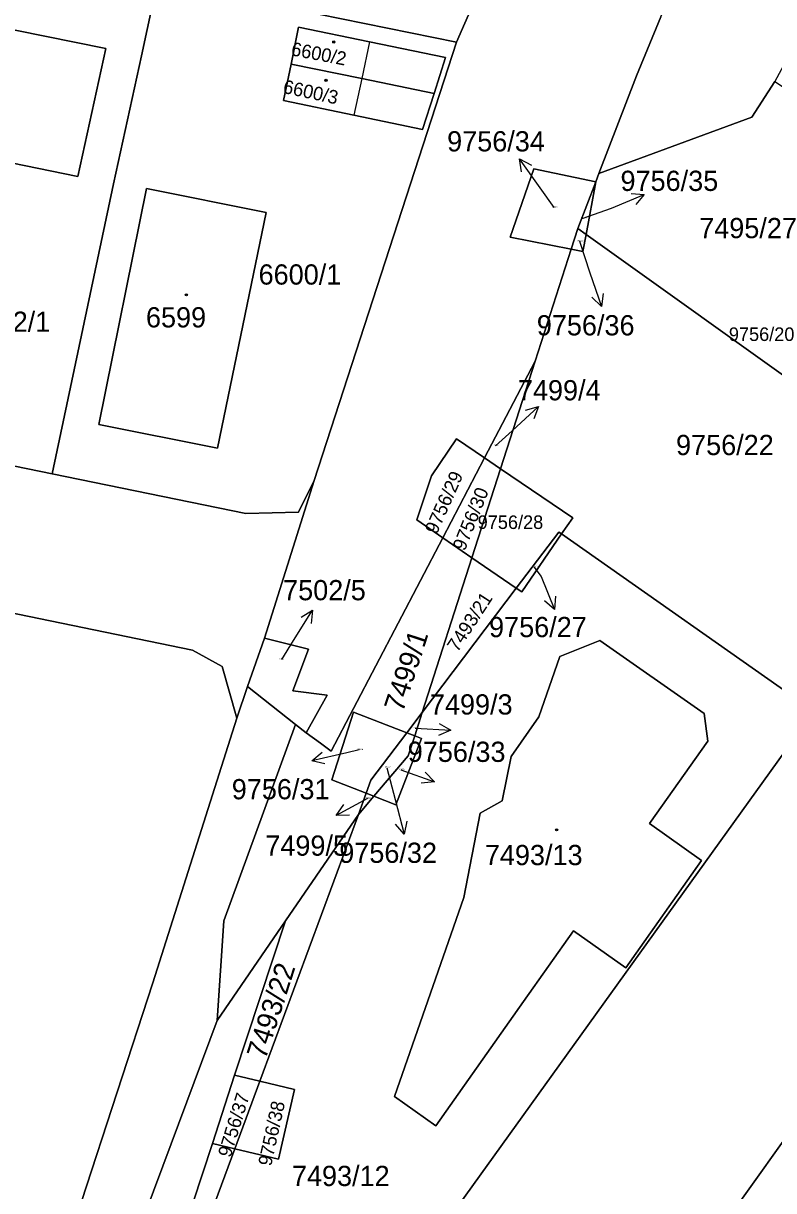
# Model space of a CAD drawing. Extents: x -596233 to -595156, y -1161235 to -1159375.
# Drawn here: x -595307.5 to -595244.4, y -1159595.1 to -1159497 of the extents above; entities that cross this region are included whole.
import ezdxf

# ---------------------------------------------------------------- set-up
doc = ezdxf.new("R2010")
doc.units = 0
for name, color, linetype in [('KN_CAR_KR', 7, 'Continuous'), ('KN_KULTURY', 7, 'Continuous'), ('KN_PARC_CIS_POM', 7, 'Continuous'), ('KN_PARC_CIS_POZ', 7, 'Continuous'), ('KN_PARC_CIS_STAV', 7, 'Continuous'), ('KN_PARC_PLOCHA', 7, 'Continuous'), ('PARC_C_SIPKA', 7, 'Continuous'), ('parcely_l', 7, 'Continuous')]:
    doc.layers.add(name, color=color, linetype=linetype)

msp = doc.modelspace()

# ---------------------------------------------------------------- linework, layer by layer
at = {"layer": 'KN_CAR_KR'}
for points in [[(-595278.38, -1159498.52), (-595279.04, -1159501.61)], [(-595279.04, -1159501.61), (-595279.7, -1159504.69)]]:
    msp.add_lwpolyline(points, dxfattribs=at)
at = {"layer": 'KN_KULTURY'}
for centre, radius in [((-595281.39, -1159498.53), 0.09), ((-595281.39, -1159498.53), 0.0398), ((-595282.04, -1159501.75), 0.09), ((-595282.04, -1159501.75), 0.0398), ((-595293.78, -1159519.78), 0.09), ((-595293.78, -1159519.78), 0.0398), ((-595262.65, -1159564.74), 0.09), ((-595262.65, -1159564.74), 0.0398)]:
    msp.add_circle(centre, radius, dxfattribs=at)
at = {"layer": 'KN_PARC_PLOCHA'}
for points in [[(-595187.84, -1159377.24), (-595188.43, -1159383.78), (-595226.26, -1159464.87), (-595230.83, -1159474.68), (-595231.1, -1159474.26), (-595237.77, -1159478.61), (-595234.84, -1159483.05), (-595234.68, -1159482.94), (-595238.45, -1159491.04), (-595244.3, -1159501.85), (-595246.23, -1159504.85), (-595259.09, -1159509.58), (-595255.94, -1159501.37), (-595253.9, -1159496.41), (-595236.33, -1159458.82), (-595223.49, -1159431.78), (-595197.2447, -1159376.5726), (-595187.8404, -1159376.5726)], [(-595296.22, -1159493.43), (-595297.56, -1159499.69), (-595299.92, -1159510.44), (-595305.07, -1159534.82), (-595315.88, -1159532.61), (-595310.73, -1159508.24), (-595302.91, -1159509.83), (-595300.56, -1159499.08), (-595310.7, -1159497.02), (-595309.41, -1159490.7)], [(-595271.08, -1159498.54), (-595283.04, -1159535.38), (-595284.36, -1159538.04), (-595288.77, -1159538.16), (-595305.07, -1159534.82), (-595299.92, -1159510.44), (-595297.56, -1159499.69), (-595296.22, -1159493.43)], [(-595317.3, -1159495.68), (-595310.7, -1159497.02), (-595300.56, -1159499.08), (-595302.91, -1159509.83), (-595310.73, -1159508.24), (-595312.69, -1159507.84), (-595320.51, -1159506.25), (-595318.19, -1159495.5)], [(-595284.98, -1159500.39), (-595285.61, -1159503.46), (-595279.7, -1159504.69), (-595273.94, -1159505.88), (-595272.96, -1159502.86), (-595271.98, -1159499.84), (-595278.38, -1159498.52), (-595284.36, -1159497.3)], [(-595272.96, -1159502.86), (-595279.04, -1159501.61), (-595284.98, -1159500.39), (-595284.36, -1159497.3), (-595278.38, -1159498.52), (-595271.98, -1159499.84)], [(-595272.96, -1159502.86), (-595273.94, -1159505.88), (-595279.7, -1159504.69), (-595285.61, -1159503.46), (-595284.98, -1159500.39), (-595279.04, -1159501.61)], [(-595231.45, -1159510.58), (-595234.18, -1159512.33), (-595239.5, -1159516.64), (-595242.04, -1159520.12), (-595235.81, -1159525.65), (-595236.43, -1159526.53), (-595240.83, -1159526.51), (-595240.84, -1159528.52), (-595260.17, -1159514.71), (-595259.36, -1159510.28), (-595259.09, -1159509.58), (-595246.23, -1159504.85), (-595244.3, -1159501.85), (-595240.83, -1159504.14), (-595240.16, -1159503.4), (-595235.72, -1159506.99)], [(-595259.36, -1159510.28), (-595260.87, -1159514.21), (-595261.43, -1159515.95), (-595266.55, -1159514.94), (-595264.57, -1159509.2)], [(-595287.08, -1159512.86), (-595297.13, -1159510.85), (-595301.13, -1159530.67), (-595291.15, -1159532.68)], [(-595287.08, -1159512.86), (-595291.15, -1159532.68), (-595301.13, -1159530.67), (-595297.13, -1159510.85)], [(-595260.17, -1159514.71), (-595260.87, -1159514.21), (-595259.36, -1159510.28)], [(-595260.17, -1159514.71), (-595260.46, -1159516.14), (-595261.43, -1159515.95), (-595260.87, -1159514.21)], [(-595267.36, -1159534.4), (-595268.71, -1159533.49), (-595264.46, -1159525.37)], [(-595268.71, -1159533.49), (-595272.22, -1159540.2), (-595274.4, -1159538.7), (-595273.17, -1159535), (-595271.07, -1159531.89)], [(-595267.36, -1159534.4), (-595269.77, -1159541.88), (-595272.22, -1159540.2), (-595268.71, -1159533.49)], [(-595262.24, -1159539.88), (-595262.47, -1159539.72), (-595266.04, -1159544.44), (-595269.77, -1159541.88), (-595267.36, -1159534.4), (-595261.3, -1159538.51)], [(-595278.25, -1159606.52), (-595292.22, -1159598.37), (-595289.7, -1159591.55), (-595286.03, -1159592.43), (-595284.69, -1159586.57), (-595287.6, -1159585.87), (-595279.32, -1159563.45), (-595278.02, -1159561.92), (-595276.18, -1159562.64), (-595274, -1159557.06), (-595274.58, -1159556.84), (-595273.95, -1159554.88), (-595266.04, -1159544.44), (-595265.59, -1159544.75), (-595262.24, -1159539.88), (-595241.03, -1159554.76)], [(-595269.77, -1159541.88), (-595273.95, -1159554.88), (-595275.24, -1159556.58), (-595279.74, -1159554.85), (-595281.56, -1159560.55), (-595278.66, -1159561.67), (-595279.32, -1159563.45), (-595285.45, -1159572.39), (-595291.18, -1159580.76), (-595290.64, -1159572.39), (-595284.61, -1159555.88), (-595283.71, -1159556.58), (-595282.51, -1159557.46), (-595281.61, -1159558.13), (-595272.22, -1159540.2)], [(-595262.24, -1159539.88), (-595265.59, -1159544.75), (-595266.04, -1159544.44), (-595262.47, -1159539.72)], [(-595266.04, -1159544.44), (-595273.95, -1159554.88), (-595269.77, -1159541.88)], [(-595283.71, -1159556.58), (-595284.61, -1159555.88), (-595288.63, -1159552.71), (-595287.2, -1159548.64), (-595283.5, -1159549.55), (-595284.82, -1159553.05), (-595281.95, -1159553.44)], [(-595250.46, -1159567.32), (-595254.83, -1159564.22), (-595249.93, -1159557.3), (-595250.26, -1159554.98), (-595259.02, -1159548.83), (-595262.39, -1159550.19), (-595264.16, -1159555.25), (-595266.47, -1159558.59), (-595267.23, -1159562.32), (-595269.07, -1159563.34), (-595270.44, -1159570.44), (-595276.28, -1159587.15), (-595272.8, -1159589.62), (-595265.43, -1159579.18), (-595261.22, -1159573.24), (-595256.84, -1159576.33)], [(-595250.46, -1159567.32), (-595256.84, -1159576.33), (-595261.22, -1159573.24), (-595265.43, -1159579.18), (-595272.8, -1159589.62), (-595276.28, -1159587.15), (-595270.44, -1159570.44), (-595269.07, -1159563.34), (-595267.23, -1159562.32), (-595266.47, -1159558.59), (-595264.16, -1159555.25), (-595262.39, -1159550.19), (-595259.02, -1159548.83), (-595250.26, -1159554.98), (-595249.93, -1159557.3), (-595254.83, -1159564.22)], [(-595284.61, -1159555.88), (-595290.64, -1159572.39), (-595291.18, -1159580.76), (-595295.05, -1159591.12), (-595298.73, -1159600.97), (-595302.71, -1159611.61), (-595305.46, -1159621.74), (-595309.13, -1159635.24), (-595311.99, -1159655.12), (-595312.84, -1159661.04), (-595312.9, -1159661.44), (-595319.03, -1159684.6), (-595320.34, -1159689.56), (-595320.89, -1159692.17), (-595331.79, -1159688.84), (-595337.26, -1159705.16), (-595342.36, -1159714.81), (-595339.37, -1159708.55), (-595320.61, -1159651.12), (-595296.6, -1159577.6), (-595289.55, -1159555.35), (-595288.63, -1159552.71)], [(-595275.24, -1159556.58), (-595278.26, -1159560.58), (-595278.66, -1159561.67), (-595281.56, -1159560.55), (-595279.74, -1159554.85)], [(-595274.58, -1159556.84), (-595275.24, -1159556.58), (-595273.95, -1159554.88)], [(-595274.58, -1159556.84), (-595275.12, -1159558.52), (-595278.02, -1159561.92), (-595278.66, -1159561.67), (-595278.26, -1159560.58), (-595275.24, -1159556.58)], [(-595278.02, -1159561.92), (-595275.12, -1159558.52), (-595274.58, -1159556.84), (-595274, -1159557.06), (-595276.18, -1159562.64)], [(-595278.02, -1159561.92), (-595279.32, -1159563.45), (-595278.66, -1159561.67)], [(-595260.22, -1159620.06), (-595261.95, -1159622.49), (-595267.14, -1159618.78), (-595274.72, -1159629.37), (-595278.08, -1159633.89), (-595270.36, -1159639.4), (-595262.12, -1159643), (-595259.82, -1159639.98), (-595254.4, -1159643.82), (-595246.89, -1159633.26), (-595252.08, -1159629.55), (-595250.33, -1159627.1), (-595237.74, -1159636.08), (-595236.8, -1159634.77), (-595235.56, -1159635.66), (-595203.52, -1159590.63), (-595204.63, -1159589.83), (-595202.51, -1159586.87), (-595201.38, -1159587.67), (-595197.85, -1159582.64), (-595198.93, -1159581.87), (-595198.38, -1159581.09), (-595223.66, -1159562.94), (-595263, -1159618.07)], [(-595250.33, -1159627.1), (-595260.22, -1159620.06), (-595263, -1159618.07), (-595223.66, -1159562.94), (-595198.38, -1159581.09), (-595198.93, -1159581.87), (-595197.85, -1159582.64), (-595201.38, -1159587.67), (-595202.51, -1159586.87), (-595204.63, -1159589.83), (-595203.52, -1159590.63), (-595235.56, -1159635.66), (-595236.8, -1159634.77), (-595237.74, -1159636.08)], [(-595287.6, -1159585.87), (-595289.73, -1159585.36), (-595285.45, -1159572.39), (-595279.32, -1159563.45)], [(-595289.73, -1159585.36), (-595291.58, -1159591.1), (-595294.89, -1159601.13), (-595294.47, -1159602.32), (-595293.76, -1159602.68), (-595295.22, -1159607.91), (-595296.63, -1159612.71), (-595303.56, -1159636.46), (-595303.25, -1159636.57), (-595303.44, -1159636.87), (-595309.13, -1159635.24), (-595305.46, -1159621.74), (-595302.71, -1159611.61), (-595298.73, -1159600.97), (-595295.05, -1159591.12), (-595291.18, -1159580.76), (-595285.45, -1159572.39)], [(-595287.6, -1159585.87), (-595289.7, -1159591.55), (-595291.58, -1159591.1), (-595289.73, -1159585.36)], [(-595289.7, -1159591.55), (-595287.6, -1159585.87), (-595284.69, -1159586.57), (-595286.03, -1159592.43)], [(-595289.7, -1159591.55), (-595292.22, -1159598.37), (-595293.6, -1159602.12), (-595293.76, -1159602.68), (-595294.47, -1159602.32), (-595294.89, -1159601.13), (-595291.58, -1159591.1)]]:
    msp.add_lwpolyline(points, close=True, dxfattribs=at)
for points in [[(-595321.5, -1159479.38), (-595286.32, -1159489.33), (-595273.86, -1159492.71), (-595271.65, -1159491.39), (-595270.49, -1159489.55), (-595266.55, -1159475.35), (-595262.52, -1159477.13), (-595259.75, -1159470.69), (-595264.68, -1159468.59), (-595257.5, -1159442.72), (-595251.14, -1159439.05), (-595254.08, -1159433.86), (-595255.23, -1159434.52), (-595251.79, -1159422.12), (-595249.66, -1159418.8), (-595246.21, -1159418.25), (-595236.85, -1159420.53), (-595271.08, -1159498.54), (-595296.22, -1159493.43), (-595309.41, -1159490.7)], [(-595253.9, -1159496.41), (-595255.94, -1159501.37), (-595259.09, -1159509.58), (-595259.36, -1159510.28), (-595264.57, -1159509.2), (-595266.55, -1159514.94), (-595261.43, -1159515.95), (-595264.46, -1159525.37), (-595268.71, -1159533.49), (-595271.07, -1159531.89), (-595273.17, -1159535), (-595274.4, -1159538.7), (-595272.22, -1159540.2), (-595281.61, -1159558.13), (-595282.51, -1159557.46), (-595283.71, -1159556.58), (-595281.95, -1159553.44), (-595284.82, -1159553.05), (-595283.5, -1159549.55), (-595287.2, -1159548.64), (-595283.04, -1159535.38), (-595271.08, -1159498.54), (-595236.85, -1159420.53)], [(-595408.93, -1159513.59), (-595397.15, -1159515.92), (-595394.39, -1159516.48), (-595381.18, -1159519.26), (-595356.17, -1159524.37), (-595350.14, -1159525.66), (-595329.34, -1159529.86), (-595326.89, -1159530.36), (-595317.84, -1159532.21), (-595315.88, -1159532.61), (-595305.07, -1159534.82), (-595288.77, -1159538.16), (-595284.36, -1159538.04), (-595283.04, -1159535.38), (-595287.2, -1159548.64), (-595288.63, -1159552.71), (-595289.55, -1159555.35), (-595290.77, -1159551.03), (-595293.26, -1159549.65), (-595397.05, -1159528.27), (-595457.45, -1159515.94)], [(-595278.25, -1159606.52), (-595241.03, -1159554.76), (-595262.24, -1159539.88), (-595261.3, -1159538.51), (-595267.36, -1159534.4), (-595264.46, -1159525.37), (-595261.43, -1159515.95), (-595260.46, -1159516.14), (-595260.17, -1159514.71), (-595240.84, -1159528.52), (-595240.88, -1159534.46), (-595235.87, -1159534.54), (-595235.85, -1159532.08), (-595199.6, -1159557.99), (-595195.63, -1159560.83), (-595158.2304, -1159587.5562), (-595158.2304, -1159617.5109)], [(-595457.45, -1159515.94), (-595397.05, -1159528.27), (-595293.26, -1159549.65), (-595290.77, -1159551.03), (-595289.55, -1159555.35), (-595296.6, -1159577.6), (-595320.61, -1159651.12), (-595335.3, -1159648.43), (-595335.81, -1159650.59), (-595341.52, -1159649.73), (-595340.9, -1159647.11), (-595344.29, -1159646.53), (-595350.03, -1159654.04), (-595352.71, -1159661.21), (-595374.21, -1159656.87), (-595371.71, -1159644.16), (-595384.34, -1159641.47), (-595403.64, -1159637.51), (-595416.31, -1159649.2)]]:
    msp.add_lwpolyline(points, dxfattribs=at)
at = {"layer": 'PARC_C_SIPKA'}
for points in [[(-595265.591, -1159509.4534), (-595265.7585, -1159508.348), (-595264.7736, -1159508.8772)], [(-595262.86, -1159512.45), (-595264.03, -1159510.8), (-595265.7585, -1159508.348)], [(-595260.49, -1159513.36), (-595258.04, -1159512.51), (-595255.2776, -1159511.3398)], [(-595256.3934, -1159511.2695), (-595255.2776, -1159511.3398), (-595256.0034, -1159512.1903)], [(-595260.74, -1159515.28), (-595259.85, -1159517.93), (-595258.8909, -1159520.7725)], [(-595258.7368, -1159519.6652), (-595258.8909, -1159520.7725), (-595259.6843, -1159519.9849)], [(-595267.79, -1159532.48), (-595266.39, -1159531.2), (-595264.1856, -1159529.1652)], [(-595265.2595, -1159529.476), (-595264.1856, -1159529.1652), (-595264.5813, -1159530.2108)], [(-595264.56, -1159542.63), (-595263.96, -1159543.46), (-595262.8163, -1159546.2334)], [(-595262.7353, -1159545.1183), (-595262.8163, -1159546.2334), (-595263.6598, -1159545.4996)], [(-595285.74, -1159550.43), (-595284.76, -1159548.84), (-595283.1894, -1159546.284)], [(-595284.139, -1159546.8742), (-595283.1894, -1159546.284), (-595283.2869, -1159547.3977)], [(-595274.55, -1159556.19), (-595271.5553, -1159556.3688)], [(-595272.5238, -1159555.8101), (-595271.5553, -1159556.3688), (-595272.5834, -1159556.8083)], [(-595279.25, -1159558.03), (-595280.3, -1159558.27), (-595283.225, -1159558.9367)], [(-595282.1389, -1159559.202), (-595283.225, -1159558.9367), (-595282.3611, -1159558.227)], [(-595276.94, -1159559.52), (-595276.23, -1159562.2), (-595275.4561, -1159565.0985)], [(-595275.75, -1159559.69), (-595272.9254, -1159560.7009)], [(-595273.6985, -1159559.8932), (-595272.9254, -1159560.7009), (-595274.0354, -1159560.8347)], [(-595278.55, -1159562.12), (-595281.1954, -1159563.535)], [(-595280.0777, -1159563.5042), (-595281.1954, -1159563.535), (-595280.5494, -1159562.6224)], [(-595275.231, -1159564.0033), (-595275.4561, -1159565.0985), (-595276.1971, -1159564.2613)]]:
    msp.add_lwpolyline(points, dxfattribs=at)
at = {"layer": 'parcely_l'}
for points in [[(-595236.85, -1159420.53), (-595271.08, -1159498.54)], [(-595296.22, -1159493.43), (-595297.56, -1159499.69), (-595299.92, -1159510.44), (-595305.07, -1159534.82)], [(-595271.08, -1159498.54), (-595296.22, -1159493.43)], [(-595259.09, -1159509.58), (-595255.94, -1159501.37), (-595253.9, -1159496.41)], [(-595310.73, -1159508.24), (-595302.91, -1159509.83), (-595300.56, -1159499.08), (-595310.7, -1159497.02)], [(-595272.96, -1159502.86), (-595271.98, -1159499.84), (-595278.38, -1159498.52), (-595284.36, -1159497.3), (-595284.98, -1159500.39)], [(-595271.08, -1159498.54), (-595283.04, -1159535.38)], [(-595272.96, -1159502.86), (-595273.94, -1159505.88), (-595279.7, -1159504.69), (-595285.61, -1159503.46), (-595284.98, -1159500.39)], [(-595284.98, -1159500.39), (-595279.04, -1159501.61), (-595272.96, -1159502.86)], [(-595259.09, -1159509.58), (-595246.23, -1159504.85), (-595244.3, -1159501.85)], [(-595289.55, -1159555.35), (-595290.77, -1159551.03), (-595293.26, -1159549.65), (-595397.05, -1159528.27), (-595457.45, -1159515.94), (-595493.43, -1159508.57), (-595495.71, -1159508.59), (-595497.72, -1159511.1)], [(-595261.43, -1159515.95), (-595266.55, -1159514.94), (-595264.57, -1159509.2), (-595259.36, -1159510.28)], [(-595259.36, -1159510.28), (-595259.09, -1159509.58)], [(-595287.08, -1159512.86), (-595291.15, -1159532.68), (-595301.13, -1159530.67), (-595297.13, -1159510.85), (-595287.08, -1159512.86)], [(-595259.36, -1159510.28), (-595260.87, -1159514.21)], [(-595259.36, -1159510.28), (-595260.17, -1159514.71)], [(-595260.87, -1159514.21), (-595261.43, -1159515.95)], [(-595260.17, -1159514.71), (-595260.46, -1159516.14), (-595261.43, -1159515.95)], [(-595260.87, -1159514.21), (-595260.17, -1159514.71)], [(-595260.17, -1159514.71), (-595240.84, -1159528.52)], [(-595264.46, -1159525.37), (-595261.43, -1159515.95)], [(-595268.71, -1159533.49), (-595264.46, -1159525.37)], [(-595267.36, -1159534.4), (-595264.46, -1159525.37)], [(-595305.07, -1159534.82), (-595315.88, -1159532.61)], [(-595272.22, -1159540.2), (-595274.4, -1159538.7), (-595273.17, -1159535), (-595271.07, -1159531.89), (-595268.71, -1159533.49)], [(-595272.22, -1159540.2), (-595268.71, -1159533.49)], [(-595268.71, -1159533.49), (-595267.36, -1159534.4)], [(-595269.77, -1159541.88), (-595267.36, -1159534.4)], [(-595262.24, -1159539.88), (-595261.3, -1159538.51), (-595267.36, -1159534.4)], [(-595283.04, -1159535.38), (-595284.36, -1159538.04), (-595288.77, -1159538.16), (-595305.07, -1159534.82)], [(-595283.04, -1159535.38), (-595287.2, -1159548.64)], [(-595272.22, -1159540.2), (-595281.61, -1159558.13), (-595282.51, -1159557.46), (-595283.71, -1159556.58)], [(-595278.25, -1159606.52), (-595241.03, -1159554.76), (-595262.24, -1159539.88)], [(-595269.77, -1159541.88), (-595272.22, -1159540.2)], [(-595262.24, -1159539.88), (-595262.47, -1159539.72), (-595266.04, -1159544.44)], [(-595262.24, -1159539.88), (-595265.59, -1159544.75), (-595266.04, -1159544.44)], [(-595273.95, -1159554.88), (-595269.77, -1159541.88)], [(-595266.04, -1159544.44), (-595269.77, -1159541.88)], [(-595273.95, -1159554.88), (-595266.04, -1159544.44)], [(-595288.63, -1159552.71), (-595287.2, -1159548.64)], [(-595287.2, -1159548.64), (-595283.5, -1159549.55), (-595284.82, -1159553.05), (-595281.95, -1159553.44), (-595283.71, -1159556.58)], [(-595250.46, -1159567.32), (-595256.84, -1159576.33), (-595261.22, -1159573.24), (-595265.43, -1159579.18), (-595272.8, -1159589.62), (-595276.28, -1159587.15), (-595270.44, -1159570.44), (-595269.07, -1159563.34), (-595267.23, -1159562.32), (-595266.47, -1159558.59), (-595264.16, -1159555.25), (-595262.39, -1159550.19), (-595259.02, -1159548.83), (-595250.26, -1159554.98), (-595249.93, -1159557.3), (-595254.83, -1159564.22), (-595250.46, -1159567.32)], [(-595288.63, -1159552.71), (-595289.55, -1159555.35)], [(-595284.61, -1159555.88), (-595288.63, -1159552.71)], [(-595278.66, -1159561.67), (-595281.56, -1159560.55), (-595279.74, -1159554.85), (-595275.24, -1159556.58)], [(-595275.24, -1159556.58), (-595273.95, -1159554.88)], [(-595274.58, -1159556.84), (-595273.95, -1159554.88)], [(-595320.61, -1159651.12), (-595296.6, -1159577.6), (-595289.55, -1159555.35)], [(-595284.61, -1159555.88), (-595290.64, -1159572.39), (-595291.18, -1159580.76)], [(-595283.71, -1159556.58), (-595284.61, -1159555.88)], [(-595275.24, -1159556.58), (-595278.26, -1159560.58), (-595278.66, -1159561.67)], [(-595278.02, -1159561.92), (-595276.18, -1159562.64), (-595274, -1159557.06), (-595274.58, -1159556.84)], [(-595274.58, -1159556.84), (-595275.12, -1159558.52), (-595278.02, -1159561.92)], [(-595275.24, -1159556.58), (-595274.58, -1159556.84)], [(-595279.32, -1159563.45), (-595278.66, -1159561.67)], [(-595278.02, -1159561.92), (-595279.32, -1159563.45)], [(-595278.66, -1159561.67), (-595278.02, -1159561.92)], [(-595250.33, -1159627.1), (-595237.74, -1159636.08), (-595236.8, -1159634.77), (-595235.56, -1159635.66), (-595203.52, -1159590.63), (-595204.63, -1159589.83), (-595202.51, -1159586.87), (-595201.38, -1159587.67), (-595197.85, -1159582.64), (-595198.93, -1159581.87), (-595198.38, -1159581.09), (-595223.66, -1159562.94), (-595263, -1159618.07), (-595260.22, -1159620.06)], [(-595279.32, -1159563.45), (-595287.6, -1159585.87)], [(-595285.45, -1159572.39), (-595279.32, -1159563.45)], [(-595285.45, -1159572.39), (-595291.18, -1159580.76)], [(-595289.73, -1159585.36), (-595285.45, -1159572.39)], [(-595291.18, -1159580.76), (-595295.05, -1159591.12), (-595298.73, -1159600.97), (-595302.71, -1159611.61), (-595305.46, -1159621.74), (-595309.13, -1159635.24)], [(-595291.58, -1159591.1), (-595289.73, -1159585.36)], [(-595289.73, -1159585.36), (-595287.6, -1159585.87)], [(-595287.6, -1159585.87), (-595289.7, -1159591.55)], [(-595287.6, -1159585.87), (-595284.69, -1159586.57), (-595286.03, -1159592.43), (-595289.7, -1159591.55)], [(-595293.76, -1159602.68), (-595294.47, -1159602.32), (-595294.89, -1159601.13), (-595291.58, -1159591.1)], [(-595289.7, -1159591.55), (-595292.22, -1159598.37)], [(-595289.7, -1159591.55), (-595291.58, -1159591.1)]]:
    msp.add_lwpolyline(points, dxfattribs=at)

# ---------------------------------------------------------------- texts
at = {"layer": 'KN_PARC_CIS_POM'}
for s, p in [('9756/34', (-595263.0183, -1159512.45)), ('9756/35', (-595260.6483, -1159513.36)), ('9756/36', (-595260.8983, -1159515.28)), ('7499/4', (-595267.9233, -1159532.48)), ('9756/27', (-595264.7183, -1159542.63)), ('7502/5', (-595286.0233, -1159550.43)), ('7499/3', (-595274.6833, -1159556.19)), ('9756/31', (-595279.4083, -1159558.03)), ('9756/32', (-595277.0983, -1159559.52)), ('9756/33', (-595275.9083, -1159559.69)), ('7499/5', (-595278.6833, -1159562.12))]:
    msp.add_text(s, height=0.1, dxfattribs=at).set_placement(p)
at = {"layer": 'KN_PARC_CIS_POZ'}
for s, height, p in [('9756/34', 1.7, (-595271.8566, -1159507.73)), ('9756/35', 1.7, (-595257.2816, -1159511.05)), ('7495/27', 1.7, (-595250.6666, -1159515.02)), ('6600/1', 1.7, (-595287.7066, -1159518.92)), ('6602/1', 1.7, (-595312.1766, -1159522.89)), ('9756/36', 1.7, (-595264.3166, -1159523.19)), ('9756/20', 1.14, (-595248.17, -1159523.66)), ('7499/4', 1.7, (-595265.9066, -1159528.65)), ('9756/22', 1.7, (-595252.6116, -1159533.25)), ('9756/28', 1.14, (-595269.29, -1159539.46)), ('7502/5', 1.7, (-595285.6466, -1159545.45)), ('9756/27', 1.7, (-595268.3316, -1159548.55)), ('7499/3', 1.7, (-595273.3055, -1159555.0546)), ('9756/33', 1.7, (-595275.1673, -1159559.0354)), ('9756/31', 1.7, (-595289.9626, -1159562.1757)), ('7499/5', 1.7, (-595287.1431, -1159566.919)), ('9756/32', 1.7, (-595280.9266, -1159567.52)), ('7493/12', 1.7, (-595284.9066, -1159594.68))]:
    msp.add_text(s, height=height, dxfattribs=at).set_placement(p)
for s, height, rotation, p in [('9756/29', 1.14, 65.90425, (-595272.7314, -1159539.9689)), ('9756/30', 1.14, 68.239123, (-595270.3788, -1159541.3792)), ('7493/21', 1.14, 56.940012, (-595270.9829, -1159549.8747)), ('7499/1', 1.7, 71.839314, (-595275.5813, -1159554.9267)), ('7493/22', 1.7, 72.000509, (-595287.131, -1159584.0993)), ('9756/37', 1.14, 72.951115, (-595290.0641, -1159592.343)), ('9756/38', 1.14, 77.690811, (-595286.6501, -1159593.0626))]:
    msp.add_text(s, height=height, rotation=rotation, dxfattribs=at).set_placement(p)
at = {"layer": 'KN_PARC_CIS_STAV'}
for s, rotation, p in [('6600/2', 349.165456, (-595285.0324, -1159499.6429)), ('6600/3', 347.964016, (-595285.719, -1159502.8065))]:
    msp.add_text(s, height=1.14, rotation=rotation, dxfattribs=at).set_placement(p)
for s, p in [('6599', (-595297.1766, -1159522.52)), ('7493/13', (-595268.6866, -1159567.71))]:
    msp.add_text(s, height=1.7, dxfattribs=at).set_placement(p)

doc.saveas('drawing.dxf')
